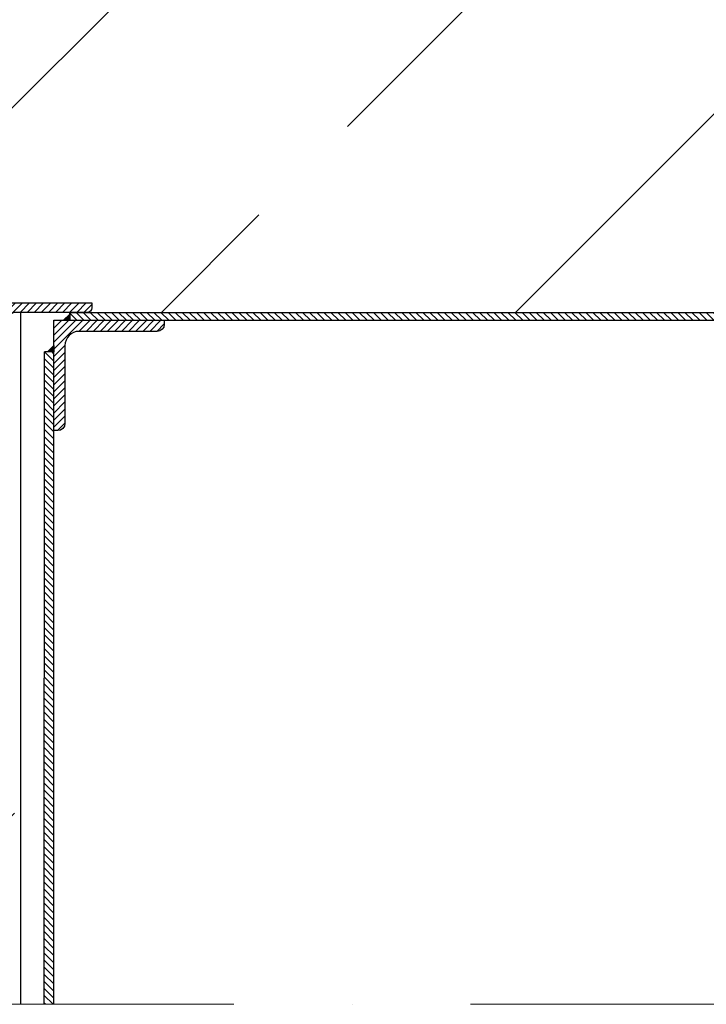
# Model space of a CAD drawing. Header units: millimetres. Extents: x -3395 to 5934498, y -177084 to 63013.
# Tile 556 of 652: x 112483 to 112918, y -38989 to -38364. Entities that reach past the tile are written whole.
import ezdxf

# ---------------------------------------------------------------- set-up
doc = ezdxf.new("R2010")
doc.units = ezdxf.units.MM
doc.linetypes.add('ACAD_ISO10W100', pattern=[18, 12, -3, 0, -3])
pattern_1 = [(135, (26543.862, 1e-10), (-2.24506403, -2.24506403), [])]

msp = doc.modelspace()

# ---------------------------------------------------------------- hatches: boundary and pattern name
at = {"lineweight": 9}
h = msp.add_hatch(dxfattribs=at)
h.set_pattern_fill('ANSI33', color=256, scale=50)
h.set_pattern_definition([(45, (-5792.9, 14.7), (-224.5064, 224.5064), []), (45, (-5568.4, 14.7), (-224.5064, 224.5064), [158.75, -79.375])])
h.paths.add_polyline_path([(114504.37434, -36949.77774), (114304.37434, -36949.77774), (114304.37434, -38150.33453), (114064.37434, -38150.33453), (114064.37434, -38369.77774), (114164.37434, -38369.77774), (114164.37434, -38379.77774), (114064.37434, -38379.77774), (114064.37434, -38539.77774), (114164.37434, -38539.77774), (114164.37434, -38549.77787), (114776.63896, -38549.77744), (114776.63896, -38144.02365), (114504.37434, -38147.66193), (114504.37434, -37658.58633), (114456.87407, -37658.58633), (114456.87407, -37655.44597), (114504.37434, -37655.44597)])
h.paths.add_polyline_path([(112944.37434, -38369.77774), (113044.37434, -38369.77774), (113044.37434, -38150.33453), (112804.37434, -38150.33453), (112604.37434, -38150.33453), (112604.37434, -38173.05168), (112079.37434, -38180.06727), (112079.09807, -38533.77774), (112196.87297, -38533.77774), (112196.87297, -38531.77774), (112356.87297, -38531.77774), (112481.96001, -38533.77774), (112481.96001, -38543.77774), (112528.36001, -38543.77774), (112528.36001, -38549.77904), (112944.37434, -38549.77875), (112944.37434, -38539.77774), (113044.37434, -38539.77774), (113044.37434, -38379.77774), (112944.37434, -38379.77774)])
h.paths.add_polyline_path([(112468.36001, -38583.77774), (112468.36001, -38549.77774), (112079.08558, -38549.77774), (112078.74274, -38988.71055), (112479.37451, -38988.71055), (112479.37436, -38583.78026)])
h.paths.add_polyline_path([(113554.37434, -38150.33453), (113445.51262, -38150.33453), (113442.51479, -38156.62779), (113446.65155, -38206.25192), (113452.16724, -38236.57786), (113457.68292, -38255.87604), (113467.33571, -38335.82589), (113464.61864, -38369.77774), (113554.37434, -38369.77774)])
h.paths.add_polyline_path([(113554.37434, -38379.77774), (113462.75204, -38379.77774), (113457.68292, -38406.12687), (113461.82003, -38437.83103), (113470.09356, -38457.12944), (113479.74601, -38468.15697), (113482.50385, -38481.94139), (113486.03079, -38539.77774), (113554.37434, -38539.77774)])
h.paths.add_polyline_path([(114054.37434, -38379.77774), (113554.37434, -38379.77774), (113554.37434, -38539.77774), (114054.37434, -38539.77774)])
h.paths.add_polyline_path([(114054.37434, -38150.33453), (113554.37434, -38150.33453), (113554.37434, -38369.77774), (114054.37434, -38369.77774)])
h.paths.add_polyline_path([(114054.37434, -38539.77774), (113554.37434, -38539.77774), (113554.37434, -38549.77831), (114054.37434, -38549.77795)])
h.paths.add_polyline_path([(113554.37434, -38539.77774), (113486.03079, -38539.77774), (113486.64064, -38549.77836), (113554.37434, -38549.77831)])
h.paths.add_polyline_path([(113554.37434, -38369.77774), (113464.67587, -38369.77774), (113462.75204, -38379.77774), (113554.37434, -38379.77774)])
h.paths.add_polyline_path([(114054.37434, -38369.77774), (113554.37434, -38369.77774), (113554.37434, -38379.77774), (114054.37434, -38379.77774)])
h.paths.add_polyline_path([(114164.37434, -38369.77774), (114054.37434, -38369.77774), (114054.37434, -38379.77774), (114164.37434, -38379.77774)])
h.paths.add_polyline_path([(114164.37434, -38539.77774), (114064.37434, -38539.77774), (114054.37434, -38539.77774), (114054.37434, -38549.77795), (114164.37434, -38549.77787)])
h.paths.add_polyline_path([(114064.37434, -38150.33453), (114054.37434, -38150.33453), (114054.37434, -38369.77774), (114064.37434, -38369.77774)])
h = msp.add_hatch(dxfattribs=at)
h.set_pattern_fill('ANSI31', color=256)
h.set_pattern_definition([(45, (26543.862, 1e-10), (-2.24506403, 2.24506403), [])])
h.paths.add_polyline_path([(112574.37434, -38557.27774), (112574.37434, -38554.77774), (112504.37434, -38554.77774), (112504.37434, -38624.77774), (112506.87434, -38624.77774, 0.414213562), (112511.37434, -38620.27774), (112511.37434, -38570.77774, -0.414213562), (112520.37434, -38561.77774), (112569.87434, -38561.77774, 0.414213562)])
h.paths.add_polyline_path([(112528.36001, -38546.77774), (112528.36001, -38543.77774), (112468.36001, -38543.77774), (112468.36001, -38583.77774), (112471.36001, -38583.77774, 0.414213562), (112474.36001, -38580.77774), (112474.36001, -38555.77774, -0.414213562), (112480.36001, -38549.77774), (112525.36001, -38549.77774, 0.414213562)])
h = msp.add_hatch(color=256)
h.dxf.hatch_style = 1
h.paths.add_polyline_path([(112514.37434, -38550.77774), (112510.37434, -38554.77774), (112514.37434, -38554.77774)])
h = msp.add_hatch(dxfattribs=at)
h.set_pattern_fill('ANSI31', color=256, angle=90)
h.set_pattern_definition(pattern_1)
h.paths.add_polyline_path([(114054.37434, -38549.77774), (114054.37434, -38554.77774), (114776.63896, -38554.77774), (114776.63896, -38549.77774)])
h.paths.add_polyline_path([(113054.37434, -38554.77774), (113054.37434, -38549.77774), (112514.37453, -38549.77774), (112514.37453, -38554.77774)])
h = msp.add_hatch(color=256)
h.dxf.hatch_style = 1
h.paths.add_polyline_path([(112504.37434, -38570.779), (112500.37434, -38574.779), (112504.37434, -38574.779)])
h = msp.add_hatch(dxfattribs=at)
h.set_pattern_fill('ANSI31', color=256, angle=90)
h.set_pattern_definition(pattern_1)
h.paths.add_polyline_path([(112498.27544, -38988.71055), (112504.37434, -38988.71055), (112504.37434, -38574.779), (112498.44983, -38574.77651)])

# ---------------------------------------------------------------- linework, layer by layer
for p, q in [((112483.37434, -38988.71055), (112483.37434, -38549.77774)), ((112514.37434, -38554.77774), (112514.37453, -38549.77774)), ((112514.37453, -38549.77905), (113230.22434, -38549.77854)), ((112504.37434, -38988.71055), (112504.37434, -38554.77774)), ((112504.37434, -38554.77774), (113230.22434, -38554.77774)), ((112498.27544, -38988.71055), (112498.44983, -38574.77651)), ((112504.37453, -38574.779), (112498.44983, -38574.77651))]:
    msp.add_line(p, q)
at = {"linetype": 'ACAD_ISO10W100', "lineweight": 18, "ltscale": 25}
msp.add_line((111868.37466, -38988.71055), (114826.63896, -38988.71055), dxfattribs=at)
msp.add_lwpolyline([(112468.36001, -38583.77774), (112468.36001, -38543.77774), (112528.36001, -38543.77774), (112528.36001, -38546.77774, -0.414213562), (112525.36001, -38549.77774), (112480.36001, -38549.77774, 0.414213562), (112474.36001, -38555.77774), (112474.36001, -38580.77774, -0.414213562), (112471.36001, -38583.77774), (112468.36001, -38583.77774)], format="xyb")
for points in [[(112514.37434, -38550.77774), (112514.37434, -38554.77774), (112510.37434, -38554.77774)], [(112504.37434, -38570.779), (112504.37434, -38574.779), (112500.37434, -38574.779)]]:
    msp.add_lwpolyline(points, close=True)
msp.add_lwpolyline([(112504.37434, -38624.77774), (112504.37434, -38554.77774), (112574.37434, -38554.77774), (112574.37434, -38557.27774, -0.414213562), (112569.87434, -38561.77774), (112520.37434, -38561.77774, 0.414213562), (112511.37434, -38570.77774), (112511.37434, -38620.27774, -0.414213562), (112506.87434, -38624.77774)], format="xyb", close=True)

doc.saveas('drawing.dxf')
